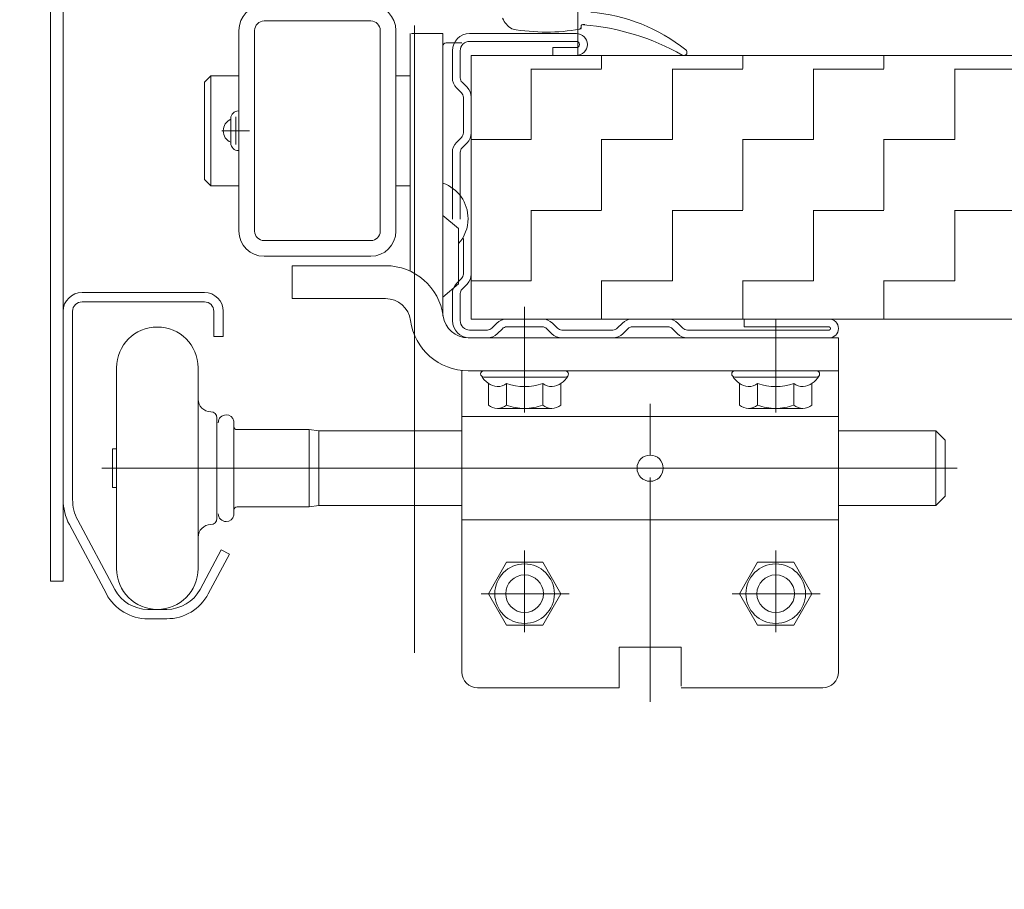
# Model space of a CAD drawing. Header units: metres. Extents: x 1316.5 to 1415.3, y -94.1 to -52.
# Tile 424 of 656: x 1401.759 to 1401.915, y -74.054 to -73.916. Entities that reach past the tile are written whole.
import ezdxf

# ---------------------------------------------------------------- set-up
doc = ezdxf.new("R2010")
doc.units = ezdxf.units.M
doc.header["$PDMODE"] = 65
for name, pattern in [('AUSGEZOGEN', [0]), ('PUNKT2_S9', [0.0015, 0, -0.0015]), ('STRICHLINIE2_S3', [0.055, 0.04, -0.015])]:
    doc.linetypes.add(name, pattern=pattern)
for name, color, linetype in [('XR$4$_40732', 7, 'Continuous'), ('XR$4$_40733', 7, 'Continuous'), ('XR$4$_42154', 7, 'Continuous')]:
    doc.layers.add(name, color=color, linetype=linetype)
for name, color, linetype, lineweight in [('XR$4$Maßlinie 1_50', 7, 'AUSGEZOGEN', 25), ('XR$4$Muster', 4, 'AUSGEZOGEN', 13), ('XR$4$Wand Mauerwerk tr_1', 42, 'AUSGEZOGEN', 18)]:
    doc.layers.add(name, color=color, linetype=linetype, lineweight=lineweight)
doc.styles.add('ARIAL', font='arial.ttf')
doc.dimstyles.new('DIMSTYLE_18', dxfattribs={"dimtxt": 0.03, "dimasz": 0.03, "dimexe": 0, "dimexo": 1e-06, "dimgap": 0.015, "dimtad": 2, "dimdec": 0, "dimlfac": 1000, "dimrnd": 5, "dimzin": 12, "dimdsep": 46, "dimtxsty": 'ARIAL', "dimblk1": 'ALL_ML_KREIS', "dimblk2": 'ALL_ML_KREIS', "dimsah": 1, "dimcen": 0, "dimse1": 1, "dimse2": 1, "dimclrd": 7, "dimclre": 7, "dimclrt": 7, "dimadec": 0, "dimazin": 0, "dimtfac": 1, "dimtdec": 0, "dimtix": 1, "dimtmove": 2, "dimatfit": 3, "dimfxl": 0, "dimtzin": 0, "dimlwd": 0, "dimlwe": 25, "dimarcsym": 0})
doc.dimstyles.new('DIMSTYLE_5', dxfattribs={"dimtxt": 0.04, "dimasz": 0.03, "dimexe": 0, "dimexo": 1e-06, "dimgap": 0.02, "dimtad": 2, "dimdec": 1, "dimlfac": 100, "dimrnd": 0.5, "dimzin": 4, "dimdsep": 46, "dimtxsty": 'ARIAL', "dimblk1": 'ALL_ML_KREIS', "dimblk2": 'ALL_ML_KREIS', "dimsah": 1, "dimcen": 0, "dimse1": 1, "dimse2": 1, "dimclrd": 7, "dimclre": 7, "dimclrt": 7, "dimadec": 0, "dimazin": 0, "dimtfac": 1, "dimtdec": 0, "dimtix": 1, "dimtmove": 2, "dimatfit": 3, "dimfxl": 0, "dimtvp": 1.2, "dimtzin": 0, "dimlwd": 0, "dimlwe": 25, "dimarcsym": 0})

# ---------------------------------------------------------------- blocks, each defined once
blk = doc.blocks.new('ALL_ML_KREIS')
at = {"color": 0, "linetype": 'ByBlock', "lineweight": -2}
for p, q in [((0, -0.5), (0, 0.5)), ((-1, 0), (0.5, 0))]:
    blk.add_line(p, q, dxfattribs=at)
blk.add_circle((0, 0), 0.15, dxfattribs=at)
blk = doc.blocks.new('*D435')
at = {"layer": 'DEFPOINTS', "color": 7, "linetype": 'AUSGEZOGEN', "lineweight": 25, "transparency": 33554687}
for p in [(1401.821456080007, -73.42120793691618), (1403.081979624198, -73.43138580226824), (1401.821456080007, -74.57404428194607)]:
    blk.add_point(p, dxfattribs=at)
at = {"layer": 'XR$4$Maßlinie 1_50', "color": 7, "linetype": 'AUSGEZOGEN', "lineweight": -2, "transparency": 33554687}
blk.add_line((1401.821456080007, -74.57404428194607), (1403.081979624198, -74.57404428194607), dxfattribs=at)
at = {"layer": 'XR$4$Maßlinie 1_50', "color": 7, "linetype": 'AUSGEZOGEN', "lineweight": 25, "transparency": 33554687, "xscale": 0.03, "yscale": 0.03, "zscale": 0.03, "rotation": 180}
blk.add_blockref('ALL_ML_KREIS', (1401.821456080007, -74.57404428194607), dxfattribs=at)
at = {"layer": 'XR$4$Maßlinie 1_50', "color": 7, "linetype": 'AUSGEZOGEN', "lineweight": 25, "transparency": 33554687, "xscale": 0.03, "yscale": 0.03, "zscale": 0.03}
blk.add_blockref('ALL_ML_KREIS', (1403.081979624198, -74.57404428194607), dxfattribs=at)
blk = doc.blocks.new('*D440')
at = {"layer": 'DEFPOINTS', "color": 7, "linetype": 'AUSGEZOGEN', "lineweight": 25, "transparency": 33554687}
for p in [(1401.821456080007, -73.57382105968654), (1401.696456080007, -74.06236920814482), (1401.696456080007, -74.57404428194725)]:
    blk.add_point(p, dxfattribs=at)
at = {"layer": 'XR$4$Maßlinie 1_50', "color": 7, "linetype": 'AUSGEZOGEN', "lineweight": -2, "transparency": 33554687}
blk.add_line((1401.696456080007, -74.57404428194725), (1401.821456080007, -74.57404428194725), dxfattribs=at)
at = {"layer": 'XR$4$Maßlinie 1_50', "color": 7, "linetype": 'AUSGEZOGEN', "lineweight": 25, "transparency": 33554687, "xscale": 0.03, "yscale": 0.03, "zscale": 0.03, "rotation": 180}
blk.add_blockref('ALL_ML_KREIS', (1401.696456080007, -74.57404428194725), dxfattribs=at)
at = {"layer": 'XR$4$Maßlinie 1_50', "color": 7, "linetype": 'AUSGEZOGEN', "lineweight": 25, "transparency": 33554687, "xscale": 0.03, "yscale": 0.03, "zscale": 0.03}
blk.add_blockref('ALL_ML_KREIS', (1401.821456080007, -74.57404428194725), dxfattribs=at)
at = {"layer": 'XR$4$Maßlinie 1_50', "color": 7, "linetype": 'AUSGEZOGEN', "lineweight": 25, "transparency": 33554687, "insert": (1401.77522620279, -74.54404428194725), "char_height": 0.04, "width": 0.16, "attachment_point": 5, "style": 'ARIAL'}
blk.add_mtext('\\A1;{\\A1;{12\\H0.026400;\\S5^ ;}}', dxfattribs=at)

msp = doc.modelspace()

# ---------------------------------------------------------------- hatches: boundary and pattern name
at = {"layer": 'XR$4$Muster', "linetype": 'AUSGEZOGEN', "lineweight": 13, "transparency": 33554687}
h = msp.add_hatch(dxfattribs=at)
h.set_pattern_fill('MUSTER', color=4, scale=0.01125, angle=90.00000000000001, style=0, pattern_type=2)
h.set_pattern_definition([(90.00000000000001, (-0.02250000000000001, 0.0225), (-0.01125, 0.01125), [0.01125, -0.01125]), (180, (-0.02250000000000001, 0.0225), (-0.01125, -0.01125), [0.01125, -0.01125])])
h.paths.add_polyline_path([(1401.830467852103, -73.96359626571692), (1402.321456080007, -73.96359626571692), (1402.321456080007, -73.92159626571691), (1401.830467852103, -73.92159626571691)], flags=0)

# ---------------------------------------------------------------- linework, layer by layer
at = {"layer": 'XR$4$_40732', "color": 3, "linetype": 'AUSGEZOGEN', "lineweight": 13, "transparency": 33554687}
for p, q in [((1401.763467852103, -73.89886665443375), (1401.763467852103, -74.00536665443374)), ((1401.765467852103, -74.00536665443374), (1401.765467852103, -73.89886665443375)), ((1401.797467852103, -73.91609626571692), (1401.814467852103, -73.91609626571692)), ((1401.793467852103, -73.94959626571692), (1401.793467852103, -73.91759626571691)), ((1401.795967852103, -73.94959626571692), (1401.795967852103, -73.91759626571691)), ((1401.815967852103, -73.91759626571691), (1401.815967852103, -73.94959626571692)), ((1401.818467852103, -73.91759626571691), (1401.818467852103, -73.94959626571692)), ((1401.820717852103, -73.93382543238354), (1401.820717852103, -73.91809626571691)), ((1401.820967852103, -73.91809626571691), (1401.825967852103, -73.91809626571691)), ((1401.825967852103, -73.91809626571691), (1401.825967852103, -73.94193941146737)), ((1401.825967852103, -73.93359626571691), (1401.825967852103, -73.92009626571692)), ((1401.828967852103, -73.91959626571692), (1401.826467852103, -73.91959626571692)), ((1401.787967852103, -73.92584626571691), (1401.788967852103, -73.92484626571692)), ((1401.793467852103, -73.92484626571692), (1401.788967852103, -73.92484626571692)), ((1401.788967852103, -73.92484626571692), (1401.788967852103, -73.94234626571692)), ((1401.820714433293, -73.92484626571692), (1401.818467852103, -73.92484626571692)), ((1401.787967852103, -73.92584626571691), (1401.787967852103, -73.94134626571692)), ((1401.820717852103, -73.93382543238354), (1401.820717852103, -73.95599150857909)), ((1401.825967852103, -73.94072867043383), (1401.825967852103, -73.93359626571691)), ((1401.825967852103, -73.94709626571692), (1401.825967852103, -73.94072867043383)), ((1401.788967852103, -73.94234626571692), (1401.787967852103, -73.94134626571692)), ((1401.793467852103, -73.94234626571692), (1401.788967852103, -73.94234626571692)), ((1401.820714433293, -73.94234626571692), (1401.818467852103, -73.94234626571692)), ((1401.825967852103, -73.94193941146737), (1401.825967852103, -73.94709626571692)), ((1401.828467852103, -73.94919401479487), (1401.825967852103, -73.94709626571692)), ((1401.825967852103, -73.94709626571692), (1401.825967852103, -73.96288547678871)), ((1401.828467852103, -73.95799851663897), (1401.828467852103, -73.94919401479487)), ((1401.797467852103, -73.95109626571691), (1401.814467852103, -73.95109626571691)), ((1401.797467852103, -73.95359626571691), (1401.814467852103, -73.95359626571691)), ((1401.801971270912, -73.95509626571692), (1401.816833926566, -73.95509626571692)), ((1401.801971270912, -73.96034626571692), (1401.801971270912, -73.95509626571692)), ((1401.825967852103, -73.96009626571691), (1401.828467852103, -73.95799851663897)), ((1401.816833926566, -73.96034626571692), (1401.801971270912, -73.96034626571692)), ((1401.825967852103, -73.96288547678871), (1401.825967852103, -73.96309626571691)), ((1401.888971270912, -73.96659626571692), (1401.829967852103, -73.96659626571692)), ((1401.888971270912, -73.97184626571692), (1401.888971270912, -73.96659626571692)), ((1401.828971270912, -73.97911665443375), (1401.828971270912, -73.97184626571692)), ((1401.888971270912, -73.97184626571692), (1401.829967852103, -73.97184626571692)), ((1401.888971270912, -73.97911665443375), (1401.888971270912, -73.97184626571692)), ((1401.828967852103, -73.98111665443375), (1401.828967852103, -73.97911665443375)), ((1401.828971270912, -73.97911665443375), (1401.828971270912, -74.02009626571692)), ((1401.888967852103, -73.97911665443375), (1401.828971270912, -73.97911665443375)), ((1401.888967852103, -73.97911665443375), (1401.888967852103, -74.01986665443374)), ((1401.861054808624, -73.98736665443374), (1401.856880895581, -73.98736665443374)), ((1401.828971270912, -73.99561665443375), (1401.888967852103, -73.99561665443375)), ((1401.763467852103, -74.00536665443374), (1401.765467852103, -74.00536665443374)), ((1401.854017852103, -74.01586665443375), (1401.863917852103, -74.01586665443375)), ((1401.854017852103, -74.01586665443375), (1401.854017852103, -74.02236665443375)), ((1401.863917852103, -74.02211376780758), (1401.863917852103, -74.01586665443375)), ((1401.831517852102, -74.02236665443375), (1401.854017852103, -74.02236665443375)), ((1401.863917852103, -74.02236665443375), (1401.886467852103, -74.02236665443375))]:
    msp.add_line(p, q, dxfattribs=at)
at = {"layer": 'XR$4$_40732', "color": 2, "linetype": 'AUSGEZOGEN', "lineweight": 13, "transparency": 33554687}
for p, q in [((1401.847958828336, -73.91711642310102), (1401.847958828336, -73.91697934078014)), ((1401.848555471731, -73.9166793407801), (1401.848258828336, -73.9166793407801)), ((1401.847878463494, -73.91736665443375), (1401.847958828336, -73.91736665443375)), ((1401.847958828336, -73.91728105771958), (1401.847958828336, -73.91736665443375)), ((1401.793374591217, -73.93043141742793), (1401.793467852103, -73.93043141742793)), ((1401.792174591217, -73.93176030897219), (1401.792174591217, -73.93163141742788)), ((1401.792174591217, -73.93543222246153), (1401.792174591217, -73.93176030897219)), ((1401.792967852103, -73.93579626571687), (1401.792967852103, -73.93139626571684)), ((1401.795167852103, -73.93359626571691), (1401.790767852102, -73.93359626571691)), ((1401.792174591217, -73.93556111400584), (1401.792174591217, -73.93543222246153)), ((1401.793467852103, -73.93676111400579), (1401.793374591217, -73.93676111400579)), ((1401.787967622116, -73.95936665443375), (1401.768467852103, -73.95936665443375)), ((1401.787967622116, -73.96086665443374), (1401.768467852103, -73.96086665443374)), ((1401.765467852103, -73.96236665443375), (1401.765467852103, -73.99236665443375)), ((1401.766967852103, -73.96236665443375), (1401.766967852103, -73.99236665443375)), ((1401.789467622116, -73.96636665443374), (1401.789467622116, -73.96236665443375)), ((1401.790967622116, -73.96236665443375), (1401.790967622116, -73.96636665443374)), ((1401.838967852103, -73.97850202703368), (1401.838967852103, -73.96359626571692)), ((1401.878967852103, -73.97850202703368), (1401.878967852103, -73.96359626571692)), ((1401.838967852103, -73.97384626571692), (1401.838967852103, -73.96484626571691)), ((1401.789467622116, -73.96636665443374), (1401.790967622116, -73.96636665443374)), ((1401.773967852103, -73.97136665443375), (1401.773967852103, -73.98736665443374)), ((1401.786967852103, -73.97136665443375), (1401.786967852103, -73.98736665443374)), ((1401.832467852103, -73.97284626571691), (1401.845467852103, -73.97284626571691)), ((1401.872467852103, -73.97284626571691), (1401.885467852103, -73.97284626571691)), ((1401.833194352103, -73.97733588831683), (1401.833194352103, -73.97384626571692)), ((1401.836081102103, -73.97733588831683), (1401.836081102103, -73.97384626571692)), ((1401.841854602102, -73.97733588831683), (1401.841854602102, -73.97384626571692)), ((1401.844741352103, -73.97384626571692), (1401.844741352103, -73.97733588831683)), ((1401.873194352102, -73.97733588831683), (1401.873194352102, -73.97384626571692)), ((1401.876081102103, -73.97733588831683), (1401.876081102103, -73.97384626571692)), ((1401.881854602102, -73.97733588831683), (1401.881854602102, -73.97384626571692)), ((1401.884741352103, -73.97384626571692), (1401.884741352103, -73.97733588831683)), ((1401.834637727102, -73.97784626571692), (1401.838967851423, -73.97784626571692)), ((1401.838967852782, -73.97784626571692), (1401.843297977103, -73.97784626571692)), ((1401.858967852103, -73.98527969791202), (1401.858967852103, -73.97713517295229)), ((1401.874637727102, -73.97784626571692), (1401.878967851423, -73.97784626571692)), ((1401.878967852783, -73.97784626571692), (1401.883297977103, -73.97784626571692)), ((1401.789967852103, -73.98736665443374), (1401.789967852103, -73.97936665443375)), ((1401.792670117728, -73.98071665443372), (1401.792670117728, -73.98011665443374)), ((1401.792670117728, -73.99401665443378), (1401.792670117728, -73.98071665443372)), ((1401.793170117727, -73.98121665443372), (1401.804670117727, -73.98121665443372)), ((1401.804670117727, -73.98121665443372), (1401.804670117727, -73.99351665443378)), ((1401.804670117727, -73.98121665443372), (1401.806170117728, -73.9814166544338)), ((1401.828967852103, -73.9814166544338), (1401.806170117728, -73.9814166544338)), ((1401.806170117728, -73.9933166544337), (1401.806170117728, -73.9814166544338)), ((1401.904470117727, -73.9814166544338), (1401.888967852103, -73.9814166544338)), ((1401.904470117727, -73.9933166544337), (1401.904470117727, -73.9814166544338)), ((1401.905970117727, -73.9829166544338), (1401.904470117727, -73.9814166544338)), ((1401.905970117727, -73.9829166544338), (1401.905970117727, -73.9918166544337)), ((1401.773320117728, -73.98429165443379), (1401.773320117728, -73.98521665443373)), ((1401.773967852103, -73.98429165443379), (1401.773320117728, -73.98429165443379)), ((1401.773320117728, -73.98521665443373), (1401.773320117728, -73.98736665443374)), ((1401.773320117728, -73.98736665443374), (1401.771624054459, -73.98736665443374)), ((1401.856880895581, -73.98736665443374), (1401.773320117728, -73.98736665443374)), ((1401.773320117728, -73.98736665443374), (1401.773320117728, -73.98951665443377)), ((1401.773967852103, -73.98736665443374), (1401.773967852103, -74.00336665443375)), ((1401.786967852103, -73.98736665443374), (1401.786967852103, -74.00336665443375)), ((1401.789967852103, -73.99536665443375), (1401.789967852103, -73.98736665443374)), ((1401.861054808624, -73.98736665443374), (1401.90785031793, -73.98736665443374)), ((1401.858967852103, -74.00470204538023), (1401.858967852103, -73.98886665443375)), ((1401.773320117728, -73.98951665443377), (1401.773320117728, -73.9904416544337)), ((1401.773320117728, -73.9904416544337), (1401.773967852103, -73.9904416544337)), ((1401.858967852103, -73.99016769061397), (1401.858967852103, -74.0245969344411)), ((1401.905970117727, -73.9918166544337), (1401.904470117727, -73.9933166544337)), ((1401.792670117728, -73.99461665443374), (1401.792670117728, -73.99401665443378)), ((1401.793170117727, -73.99351665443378), (1401.804670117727, -73.99351665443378)), ((1401.806170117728, -73.9933166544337), (1401.804670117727, -73.99351665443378)), ((1401.806170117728, -73.9933166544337), (1401.828967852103, -73.9933166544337)), ((1401.888967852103, -73.9933166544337), (1401.904470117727, -73.9933166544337)), ((1401.767791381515, -73.99566077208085), (1401.773673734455, -74.00669018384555)), ((1401.766467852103, -73.99636665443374), (1401.772350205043, -74.00739606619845)), ((1401.790624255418, -74.00036665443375), (1401.78726553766, -74.00668348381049)), ((1401.790624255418, -74.00036665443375), (1401.791948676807, -74.00107086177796)), ((1401.788589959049, -74.0073876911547), (1401.791948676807, -74.00107086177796)), ((1401.838967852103, -74.01347851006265), (1401.838967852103, -74.00047851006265)), ((1401.878967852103, -74.01347851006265), (1401.878967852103, -74.00047851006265)), ((1401.833194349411, -74.00736665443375), (1401.836081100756, -74.00236665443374)), ((1401.836081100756, -74.00236665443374), (1401.841854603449, -74.00236665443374)), ((1401.841854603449, -74.00236665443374), (1401.844741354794, -74.00736665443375)), ((1401.873194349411, -74.00736665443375), (1401.876081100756, -74.00236665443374)), ((1401.876081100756, -74.00236665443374), (1401.881854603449, -74.00236665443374)), ((1401.881854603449, -74.00236665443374), (1401.884741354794, -74.00736665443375)), ((1401.846058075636, -74.00736665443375), (1401.832058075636, -74.00736665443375)), ((1401.836081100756, -74.01236665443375), (1401.833194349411, -74.00736665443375)), ((1401.844741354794, -74.00736665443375), (1401.841854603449, -74.01236665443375)), ((1401.886058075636, -74.00736665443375), (1401.872058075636, -74.00736665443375)), ((1401.876081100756, -74.01236665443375), (1401.873194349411, -74.00736665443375)), ((1401.884741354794, -74.00736665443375), (1401.881854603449, -74.01236665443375)), ((1401.781967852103, -74.00986665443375), (1401.778967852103, -74.00986665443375)), ((1401.778967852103, -74.01136665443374), (1401.781967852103, -74.01136665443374)), ((1401.841854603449, -74.01236665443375), (1401.836081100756, -74.01236665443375)), ((1401.881854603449, -74.01236665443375), (1401.876081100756, -74.01236665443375))]:
    msp.add_line(p, q, dxfattribs=at)
for points in [[(1401.838967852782, -73.97784626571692), (1401.838967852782, -73.97784626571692)], [(1401.878967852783, -73.97784626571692), (1401.878967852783, -73.97784626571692)], [(1401.773320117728, -73.98736665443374), (1401.773320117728, -73.98736665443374)]]:
    msp.add_lwpolyline(points, close=True, dxfattribs=at)
for centre, radius in [((1401.838967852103, -74.00736665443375), 0.00475), ((1401.878967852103, -74.00736665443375), 0.00475), ((1401.838967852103, -74.00736665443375), 0.003), ((1401.878967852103, -74.00736665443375), 0.003)]:
    msp.add_circle(centre, radius, dxfattribs=at)
at = {"layer": 'XR$4$_40732', "color": 3, "linetype": 'AUSGEZOGEN', "lineweight": 13, "transparency": 33554687}
for centre, radius, start, end in [((1401.797467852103, -73.91759626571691), 0.004, 90, 180), ((1401.814467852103, -73.91759626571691), 0.004, 0, 90), ((1401.797467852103, -73.91759626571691), 0.0015, 90, 180), ((1401.814467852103, -73.91759626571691), 0.0015, 0, 90), ((1401.826467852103, -73.92009626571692), 0.0005, 90, 180), ((1401.792967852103, -73.93359626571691), 0.001999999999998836, 113.3676994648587, 246.6323005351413), ((1401.823967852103, -73.94759626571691), 0.005999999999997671, 0, 70.5287793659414), ((1401.823967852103, -73.94759626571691), 0.006, 318.5903778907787, 0), ((1401.797467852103, -73.94959626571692), 0.004, 180, 270), ((1401.797467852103, -73.94959626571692), 0.0015, 180, 270), ((1401.814467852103, -73.94959626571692), 0.004, 270, 0), ((1401.814467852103, -73.94959626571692), 0.0015, 270, 0), ((1401.816833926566, -73.96434626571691), 0.00925, 7.589542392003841, 90), ((1401.816833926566, -73.96434626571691), 0.004, 7.589542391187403, 90), ((1401.829967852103, -73.96259626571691), 0.00925, 187.5895423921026, 270), ((1401.829967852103, -73.96259626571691), 0.004, 187.5895423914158, 270), ((1401.858967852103, -73.98736665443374), 0.002086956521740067, 0, 180), ((1401.858967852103, -73.98736665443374), 0.002086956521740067, 180, 0), ((1401.831467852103, -74.01986665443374), 0.0025, 180, 270), ((1401.886467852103, -74.01986665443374), 0.0025, 270, 0)]:
    msp.add_arc(centre, radius, start, end, dxfattribs=at)
at = {"layer": 'XR$4$_40732', "color": 2, "linetype": 'AUSGEZOGEN', "lineweight": 13, "transparency": 33554687}
for centre, radius, start, end in [((1401.83872341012, -73.91434258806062), 0.003499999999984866, 201.7729351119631, 239.770871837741), ((1401.847086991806, -73.94279577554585), 0.02822141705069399, 51.51041840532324, 85.0812120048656), ((1401.847658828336, -73.91711642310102), 0.0002999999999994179, 279.953789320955, 0), ((1401.848258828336, -73.91697934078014), 0.0003000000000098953, 67.75750173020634, 180), ((1401.833750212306, -73.95245637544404), 0.03862910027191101, 67.75186920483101, 67.75750158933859), ((1401.845323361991, -73.95463591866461), 0.03805544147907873, 60.49080408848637, 85.39919364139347), ((1401.842461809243, -73.88750301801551), 0.0303659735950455, 259.5638043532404, 269.9953009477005), ((1401.842461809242, -73.88750301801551), 0.03036597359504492, 269.9953009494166, 279.9537891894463), ((1401.864339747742, -73.92109740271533), 0.0005000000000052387, 237.0881548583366, 289.6888946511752), ((1401.864339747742, -73.92109740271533), 0.0005000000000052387, 289.6888946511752, 19.68889457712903), ((1401.864339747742, -73.92109740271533), 0.0005000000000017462, 51.46843000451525, 55.11703553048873), ((1401.864339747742, -73.92109740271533), 0.0005000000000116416, 19.68889457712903, 51.46843000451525), ((1401.793374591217, -73.93163141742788), 0.00119999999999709, 90, 180), ((1401.793374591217, -73.93556111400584), 0.001199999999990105, 180, 270), ((1401.768467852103, -73.96236665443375), 0.003, 90, 180), ((1401.768467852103, -73.96236665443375), 0.003, 90, 180), ((1401.787967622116, -73.96236665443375), 0.003, 0, 90), ((1401.787967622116, -73.96236665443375), 0.003, 0, 90), ((1401.768467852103, -73.96236665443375), 0.0015, 90, 180), ((1401.787967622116, -73.96236665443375), 0.0015, 0, 90), ((1401.780467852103, -73.97136665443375), 0.006500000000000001, 0, 180), ((1401.832467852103, -73.97234626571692), 0.0005, 90, 180), ((1401.845467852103, -73.97234626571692), 0.0005, 0, 90), ((1401.872467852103, -73.97234626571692), 0.0005, 90, 180), ((1401.885467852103, -73.97234626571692), 0.0005, 0, 90), ((1401.832467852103, -73.97234626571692), 0.0004999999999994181, 180, 219.9892804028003), ((1401.832467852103, -73.97234626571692), 0.0005, 219.9892804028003, 270), ((1401.83501194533, -73.97102361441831), 0.003357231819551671, 209.3196324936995, 263.0885133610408), ((1401.842925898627, -73.97104170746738), 0.003340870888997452, 277.2106483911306, 330.4844846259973), ((1401.845467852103, -73.97234626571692), 0.0004999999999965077, 270, 316.9445952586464), ((1401.845467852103, -73.97234626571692), 0.0005, 316.9445952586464, 0), ((1401.872467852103, -73.97234626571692), 0.0004999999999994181, 180, 219.9892804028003), ((1401.872467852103, -73.97234626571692), 0.0005, 219.9892804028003, 270), ((1401.87501194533, -73.97102361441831), 0.003357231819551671, 209.3196324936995, 263.0885133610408), ((1401.882925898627, -73.97104170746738), 0.003340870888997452, 277.2106483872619, 330.4844846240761), ((1401.885467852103, -73.97234626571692), 0.0004999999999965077, 270, 316.9445952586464), ((1401.885467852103, -73.97234626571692), 0.0005, 316.9445952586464, 0), ((1401.834637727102, -73.9720604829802), 0.002296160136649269, 269.2569535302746, 308.9471888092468), ((1401.838967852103, -73.96593756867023), 0.008419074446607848, 249.9474346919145, 290.0525653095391), ((1401.843297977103, -73.9720604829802), 0.002296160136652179, 231.0528111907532, 271.1793475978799), ((1401.874637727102, -73.9720604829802), 0.002296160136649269, 269.2569535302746, 308.9471888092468), ((1401.878967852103, -73.96593756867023), 0.008419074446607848, 249.9474346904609, 290.0525653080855), ((1401.883297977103, -73.9720604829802), 0.002296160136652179, 231.0528111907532, 271.1793475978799), ((1401.788967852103, -73.97636665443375), 0.002, 180, 270), ((1401.788967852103, -73.97936665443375), 0.001, 0, 90), ((1401.834637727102, -73.97555010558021), 0.002296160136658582, 231.0528112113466, 270), ((1401.834637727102, -73.97555010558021), 0.002296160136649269, 270, 308.9471888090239), ((1401.838967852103, -73.96942719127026), 0.008419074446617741, 249.9474346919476, 269.999995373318), ((1401.838967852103, -73.96942719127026), 0.008419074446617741, 269.9999473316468, 270.000004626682), ((1401.838967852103, -73.96942719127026), 0.008419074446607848, 270.000004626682, 290.0525653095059), ((1401.843297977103, -73.97555010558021), 0.002296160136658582, 231.0528111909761, 270), ((1401.843297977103, -73.97555010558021), 0.002296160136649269, 270, 308.9471887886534), ((1401.874637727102, -73.97555010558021), 0.002296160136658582, 231.0528112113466, 270), ((1401.874637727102, -73.97555010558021), 0.002296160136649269, 270, 308.9471888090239), ((1401.878967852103, -73.96942719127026), 0.008419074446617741, 249.9474346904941, 269.9999953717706), ((1401.878967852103, -73.96942719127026), 0.008419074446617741, 269.9999473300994, 270.000004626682), ((1401.878967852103, -73.96942719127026), 0.008419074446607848, 270.000004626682, 290.0525653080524), ((1401.883297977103, -73.97555010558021), 0.002296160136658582, 231.0528111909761, 270), ((1401.883297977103, -73.97555010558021), 0.002296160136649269, 270, 308.9471887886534), ((1401.791420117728, -73.98011665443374), 0.00125, 90, 180), ((1401.791420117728, -73.98011665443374), 0.00125, 11.53695903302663, 90), ((1401.791420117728, -73.98011665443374), 0.001249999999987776, 0, 11.53695903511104), ((1401.793170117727, -73.98071665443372), 0.0005, 180, 270), ((1401.773967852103, -73.99236665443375), 0.0085, 180, 208.0724869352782), ((1401.773967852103, -73.99236665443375), 0.007000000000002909, 180, 208.072486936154), ((1401.793170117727, -73.99401665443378), 0.0005, 90, 180), ((1401.788967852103, -73.99536665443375), 0.001, 270, 0), ((1401.791420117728, -73.99461665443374), 0.00125, 180, 270), ((1401.791420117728, -73.99461665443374), 0.001249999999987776, 270, 348.4630409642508), ((1401.791420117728, -73.99461665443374), 0.00125, 348.4630409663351, 0), ((1401.788967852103, -73.99836665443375), 0.002, 90, 180), ((1401.780467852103, -74.00336665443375), 0.006500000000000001, 180, 0), ((1401.778967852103, -74.00386665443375), 0.0075, 208.0724869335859, 270), ((1401.778967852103, -74.00386665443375), 0.006, 208.0724869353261, 270), ((1401.781967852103, -74.00386665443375), 0.006000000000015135, 270, 331.9999999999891), ((1401.781967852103, -74.00386665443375), 0.007500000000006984, 270, 331.9999999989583)]:
    msp.add_arc(centre, radius, start, end, dxfattribs=at)
at = {"layer": 'XR$4$_40733', "color": 2, "linetype": 'AUSGEZOGEN', "lineweight": 13, "transparency": 33554687}
for p, q in [((1401.830217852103, -73.91809626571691), (1401.847217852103, -73.91809626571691)), ((1401.847217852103, -73.91934626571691), (1401.830217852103, -73.91934626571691)), ((1401.843467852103, -73.92159626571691), (1401.843467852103, -73.92034626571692)), ((1401.843467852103, -73.92034626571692), (1401.847217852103, -73.92034626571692)), ((1401.827467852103, -73.92516426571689), (1401.827467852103, -73.92084626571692)), ((1401.828717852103, -73.92084626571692), (1401.828717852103, -73.92516426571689)), ((1401.847217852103, -73.92159626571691), (1401.843467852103, -73.92159626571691)), ((1401.829010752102, -73.92587136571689), (1401.829808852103, -73.9266694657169)), ((1401.828924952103, -73.92755336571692), (1401.828126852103, -73.9267552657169)), ((1401.829217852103, -73.93393206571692), (1401.829217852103, -73.92826046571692)), ((1401.830467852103, -73.92826046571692), (1401.830467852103, -73.93393206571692)), ((1401.828126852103, -73.93543726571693), (1401.828924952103, -73.93463916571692)), ((1401.829808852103, -73.93552306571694), (1401.829010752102, -73.93632116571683)), ((1401.827467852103, -73.94766426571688), (1401.827467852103, -73.93702826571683)), ((1401.828717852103, -73.93702826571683), (1401.828717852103, -73.94766426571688)), ((1401.829217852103, -73.95643206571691), (1401.829217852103, -73.95076046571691)), ((1401.830467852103, -73.95076046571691), (1401.830467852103, -73.95643206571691)), ((1401.828126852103, -73.95793726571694), (1401.828924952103, -73.95713916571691)), ((1401.829808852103, -73.95802306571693), (1401.829010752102, -73.95882116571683)), ((1401.827467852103, -73.96384626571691), (1401.827467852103, -73.95952826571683)), ((1401.828717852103, -73.95952826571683), (1401.828717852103, -73.96384626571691)), ((1401.838967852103, -73.96755336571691), (1401.838967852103, -73.96163246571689)), ((1401.833742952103, -73.96505336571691), (1401.834541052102, -73.9642552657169)), ((1401.836132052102, -73.96359626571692), (1401.841803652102, -73.96359626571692)), ((1401.843394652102, -73.9642552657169), (1401.844192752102, -73.96505336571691)), ((1401.853742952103, -73.96505336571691), (1401.854541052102, -73.9642552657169)), ((1401.856132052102, -73.96359626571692), (1401.861803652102, -73.96359626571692)), ((1401.863394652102, -73.9642552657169), (1401.864192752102, -73.96505336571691)), ((1401.873967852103, -73.96484626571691), (1401.873967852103, -73.96359626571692)), ((1401.873967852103, -73.96359626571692), (1401.887467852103, -73.96359626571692)), ((1401.830217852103, -73.96534626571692), (1401.833035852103, -73.96534626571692)), ((1401.835424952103, -73.96513916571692), (1401.834626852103, -73.96593726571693)), ((1401.841803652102, -73.96484626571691), (1401.836132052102, -73.96484626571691)), ((1401.843308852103, -73.96593726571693), (1401.842510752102, -73.96513916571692)), ((1401.844899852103, -73.96534626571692), (1401.853035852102, -73.96534626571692)), ((1401.855424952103, -73.96513916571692), (1401.854626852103, -73.96593726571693)), ((1401.861803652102, -73.96484626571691), (1401.856132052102, -73.96484626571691)), ((1401.863308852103, -73.96593726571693), (1401.862510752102, -73.96513916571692)), ((1401.864899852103, -73.96534626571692), (1401.887467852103, -73.96534626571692)), ((1401.887467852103, -73.96484626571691), (1401.873967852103, -73.96484626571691)), ((1401.833035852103, -73.96659626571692), (1401.830217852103, -73.96659626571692)), ((1401.853035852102, -73.96659626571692), (1401.844899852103, -73.96659626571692)), ((1401.887467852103, -73.96659626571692), (1401.864899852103, -73.96659626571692))]:
    msp.add_line(p, q, dxfattribs=at)
at = {"layer": 'XR$4$_40733', "color": 2, "linetype": 'AUSGEZOGEN', "lineweight": 18, "transparency": 33554687}
for p, q in [((1401.830467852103, -73.92159626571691), (1401.830467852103, -73.96359626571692)), ((1402.321456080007, -73.92159626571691), (1401.830467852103, -73.92159626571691)), ((1401.830467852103, -73.96359626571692), (1402.321456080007, -73.96359626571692))]:
    msp.add_line(p, q, dxfattribs=at)
at = {"layer": 'XR$4$_40733', "color": 2, "linetype": 'AUSGEZOGEN', "lineweight": 13, "transparency": 33554687}
for centre, radius, start, end in [((1401.830217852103, -73.92084626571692), 0.00275, 90, 180), ((1401.847217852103, -73.91984626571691), 0.001749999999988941, 270, 90), ((1401.830217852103, -73.92084626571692), 0.0015, 90, 180), ((1401.847217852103, -73.91984626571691), 0.0005, 270, 90), ((1401.829717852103, -73.92516426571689), 0.002250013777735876, 180, 224.9999999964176), ((1401.829717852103, -73.92516426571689), 0.0009999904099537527, 180, 224.9999999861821), ((1401.828217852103, -73.92826046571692), 0.002250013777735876, 0, 45.00000000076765), ((1401.828217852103, -73.92826046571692), 0.0009999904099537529, 0, 44.99999998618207), ((1401.828217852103, -73.93393206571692), 0.001, 315, 0), ((1401.828217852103, -73.93393206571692), 0.00225, 314.9999999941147, 0), ((1401.829717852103, -73.93702826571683), 0.00225, 134.9999999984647, 180), ((1401.829717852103, -73.93702826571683), 0.001, 135, 180), ((1401.828217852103, -73.95643206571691), 0.001, 315, 0), ((1401.828217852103, -73.95643206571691), 0.00225, 314.9999999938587, 0), ((1401.829717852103, -73.95952826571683), 0.00225, 134.9999999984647, 180), ((1401.829717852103, -73.95952826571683), 0.001, 135, 180), ((1401.830217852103, -73.96384626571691), 0.00275, 180, 270), ((1401.830217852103, -73.96384626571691), 0.0015, 180, 270), ((1401.836132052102, -73.96584626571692), 0.002250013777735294, 90, 134.9999999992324), ((1401.841803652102, -73.96584626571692), 0.00225, 44.99999998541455, 90), ((1401.856132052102, -73.96584626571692), 0.002250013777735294, 90, 134.9999999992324), ((1401.861803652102, -73.96584626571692), 0.00225, 44.99999998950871, 90), ((1401.887467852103, -73.96509626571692), 0.0015, 270, 90), ((1401.833035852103, -73.96434626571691), 0.0009999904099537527, 270, 315.0000000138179), ((1401.836132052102, -73.96584626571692), 0.0009999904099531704, 90, 134.9999999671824), ((1401.841803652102, -73.96584626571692), 0.001, 45, 90), ((1401.844899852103, -73.96434626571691), 0.001, 224.9999999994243, 270), ((1401.853035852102, -73.96434626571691), 0.0009999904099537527, 270, 315.0000000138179), ((1401.856132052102, -73.96584626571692), 0.0009999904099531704, 90, 134.9999999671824), ((1401.861803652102, -73.96584626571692), 0.001, 45, 90), ((1401.864899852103, -73.96434626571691), 0.001, 224.9999999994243, 270), ((1401.887467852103, -73.96509626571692), 0.00025, 270, 90), ((1401.833035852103, -73.96434626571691), 0.002250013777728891, 270, 315.0000000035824), ((1401.844899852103, -73.96434626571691), 0.00225, 225.0000000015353, 270), ((1401.853035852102, -73.96434626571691), 0.002250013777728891, 270, 315.0000000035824), ((1401.864899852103, -73.96434626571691), 0.00225, 225.0000000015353, 270)]:
    msp.add_arc(centre, radius, start, end, dxfattribs=at)
at = {"layer": 'XR$4$_42154', "color": 7, "linetype": 'STRICHLINIE2_S3', "lineweight": 13, "transparency": 33554687}
msp.add_line((1401.821456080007, -74.61681674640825), (1401.821456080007, -73.03822417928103), dxfattribs=at)
at = {"layer": 'XR$4$Wand Mauerwerk tr_1', "color": 52, "linetype": 'PUNKT2_S9', "lineweight": 13, "transparency": 33554687}
msp.add_line((1401.847467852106, -73.03822417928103), (1401.847467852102, -73.92159626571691), dxfattribs=at)

# ---------------------------------------------------------------- dimensions: what is measured, and where the dimension line sits
at = {"layer": 'XR$4$Maßlinie 1_50', "color": 7, "linetype": 'AUSGEZOGEN', "lineweight": 25, "transparency": 33554687}
for base, p1, p2, dimstyle, picture, middle in [((1403.081979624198, -74.57404428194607), (1401.821456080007, -73.42120893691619), (1403.081979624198, -73.43138680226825), 'DIMSTYLE_18', '*D435', (1402.451717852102, -74.55904428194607)), ((1401.821456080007, -74.57404428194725), (1401.696456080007, -74.06237020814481), (1401.821456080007, -73.57382205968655), 'DIMSTYLE_5', '*D440', (1401.77522620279, -74.54404428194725))]:
    dim = msp.add_linear_dim(base=base, p1=p1, p2=p2, dimstyle=dimstyle, override={"dimpost": '<>', "dimclrd": 7, "dimclre": 7, "dimclrt": 7, "dimlwd": 0, "dimlwe": 25}, dxfattribs=at)
    dim.commit()
    dim.dimension.update_dxf_attribs({"geometry": picture, "text_midpoint": middle, "dimtype": 160})

doc.saveas('drawing.dxf')
